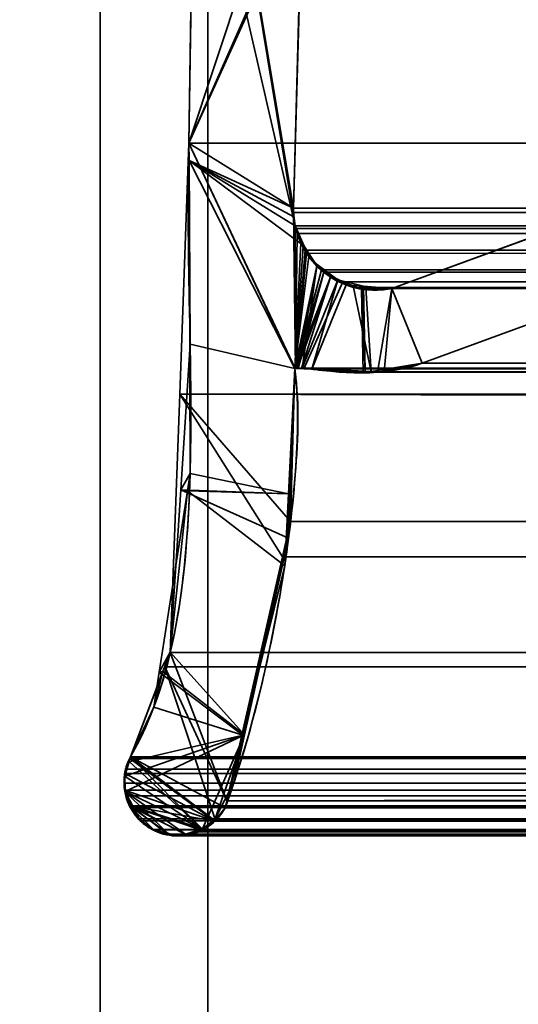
# Model space of a CAD drawing. Header units: millimetres. Extents: x -603 to 3703, y -121 to 193.
# Tile 771 of 1056: x 2486.25 to 2490.89, y -5.36 to 3.79. Entities that reach past the tile are written whole.
import ezdxf

# ---------------------------------------------------------------- set-up
doc = ezdxf.new("R2010")
doc.units = ezdxf.units.MM
doc.layers.add('151', color=7, linetype='Continuous', true_color=0xffffff)

# ---------------------------------------------------------------- blocks, each defined once
blk = doc.blocks.new('UG_SURFACE_125')
at = {"layer": '151', "color": 252, "linetype": 'Continuous', "lineweight": 35}
for points in [[(2503, 4.0145, -7.75), (2487.9999, 4.0145, -7.75), (2487.9999, -24.9528, -7.75), (3512.0001, -24.9528, -7.75)], [(2487.9999, -24.9528, -8.75), (2487.9999, 4.0145, -8.75), (2503, 4.0145, -8.75)], [(2503, 4.0145, -8.75), (3497, 4.0145, -8.75), (2487.9999, -24.9528, -8.75)], [(3497, 4.0145, -8.75), (3512.0001, 4.0145, -8.75), (3512.0001, -24.9528, -8.75), (2487.9999, -24.9528, -8.75)], [(2487.9999, -24.9528, -7.75), (2487.9999, 4.0145, -7.75), (2487.9999, 4.0145, -8.75), (2487.9999, -24.9528, -8.75)]]:
    blk.add_3dface(points, dxfattribs=at)
blk = doc.blocks.new('UG_SURFACE_127')
at = {"layer": '151', "color": 7, "linetype": 'Continuous', "lineweight": 35}
for points in [[(2488.8117, 1.8784, 2020.4382), (2487.9112, 7.3541, 2021.3387), (2487.8678, 6.0177, 2021.3821), (2487.8716, 5.9608, 2021.3785)], [(2487.9112, 7.3541, 2021.3387), (2488.7989, 1.9593, 2020.4511), (2488.795, 2.0412, 2020.4549)], [(2487.9112, 7.3541, 2021.3387), (2488.8117, 1.8784, 2020.4382), (2488.7989, 1.9593, 2020.4511)], [(2488.795, 2.0412, 2020.4549), (2488.8775, 4.9715, 2020.3724), (2487.9112, 7.3541, 2021.3387)], [(2487.8249, 2.6459, -8.75), (2489.0733, 6.4097, -8.75), (2488.9109, 5.1239, -8.75), (2488.903, 5.0887, -8.75)], [(2489.0733, 6.4097, -8.75), (2487.8249, 2.6459, -8.75), (2487.8716, 5.9608, -8.75)], [(2487.8249, 2.6459, 2021.425), (2487.8716, 5.9608, 2021.3785), (2487.8716, 5.9608, -8.75), (2487.8249, 2.6459, -8.75)], [(2487.8716, 5.9608, 2021.3785), (2487.8249, 2.6459, 2021.425), (2487.8259, 2.4847, 2021.4241), (2488.8117, 1.8784, 2020.4382)], [(2488.903, 5.0887, -8.75), (2488.8775, 4.9715, -8.75), (2487.8249, 2.6459, -8.75)], [(2488.8775, 4.9715, -8.75), (2488.795, 2.0412, -8.75), (2487.8256, 2.4846, -8.75), (2487.8249, 2.6459, -8.75)], [(2488.795, 2.0412, -8.75), (2488.8775, 4.9715, -8.75), (2488.8775, 4.9715, 2020.3724), (2488.795, 2.0412, 2020.4549)], [(2487.8249, 2.6459, -8.75), (2487.8256, 2.4846, -8.75), (2487.8259, 2.4847, 2021.4241)], [(2487.8259, 2.4847, 2021.4241), (2487.8249, 2.6459, 2021.425), (2487.8249, 2.6459, -8.75)], [(2487.8356, 0.7759, 2021.4143), (2487.8259, 2.4847, 2021.4241), (2487.8256, 2.4846, -8.75)], [(2487.8356, 0.7759, 2021.4143), (2487.8256, 2.4846, -8.75), (2487.8352, -0.4257, -8.75)], [(2487.8256, 2.4846, -8.75), (2488.8117, 1.8784, -8.75), (2488.8961, 1.6882, -8.75)], [(2487.8256, 2.4846, -8.75), (2488.795, 2.0412, -8.75), (2488.7989, 1.9593, -8.75)], [(2488.7989, 1.9593, -8.75), (2488.8117, 1.8784, -8.75), (2487.8256, 2.4846, -8.75)], [(2488.8961, 1.6882, -8.75), (2488.9388, 1.592, -8.75), (2488.8074, 0.5499, -8.75), (2487.8256, 2.4846, -8.75)], [(2487.8352, -0.4257, -8.75), (2487.8256, 2.4846, -8.75), (2488.8074, 0.5499, -8.75), (2488.7483, -0.6131, -8.75)], [(2487.8259, 2.4847, 2021.4241), (2488.8074, 0.5499, 2020.4425), (2488.8644, 1.7194, 2020.3857), (2488.8117, 1.8784, 2020.4382)], [(2488.8074, 0.5499, 2020.4425), (2487.8259, 2.4847, 2021.4241), (2487.8356, 0.7759, 2021.4143)], [(2488.7989, 1.9593, -8.75), (2488.795, 2.0412, -8.75), (2488.795, 2.0412, 2020.4549), (2488.7989, 1.9593, 2020.4511)], [(2488.7989, 1.9593, 2020.4511), (2488.8117, 1.8784, 2020.4382), (2488.8117, 1.8784, -8.75), (2488.7989, 1.9593, -8.75)], [(2489.7101, 1.295, -8.75), (2491.6265, 1.997, -8.75), (2491.4486, 1.1329, -8.75), (2489.9917, 0.5991, -8.75)], [(2489.9917, 0.5991, 2019.2585), (2491.4486, 1.1329, 2017.8015), (2491.6265, 1.997, 2017.6234), (2489.7101, 1.295, 2019.5398)], [(2491.6265, 1.997, -8.75), (2489.7101, 1.295, -8.75), (2489.7101, 1.295, 2019.5398), (2491.6265, 1.997, 2017.6234)], [(2488.8117, 1.8784, -8.75), (2488.8644, 1.7194, 2020.3857), (2488.8864, 1.6875, 2020.3636)], [(2488.8117, 1.8784, -8.75), (2488.8117, 1.8784, 2020.4382), (2488.8644, 1.7194, 2020.3857)], [(2488.8864, 1.6875, 2020.3636), (2488.8961, 1.6882, -8.75), (2488.8117, 1.8784, -8.75)], [(2488.8864, 1.6875, 2020.3636), (2488.8644, 1.7194, 2020.3857), (2488.8074, 0.5499, 2020.4425)], [(2488.8074, 0.5499, 2020.4425), (2489.0144, 1.5029, 2020.2355), (2489.0091, 1.5104, 2020.2408), (2488.8864, 1.6875, 2020.3636)], [(2488.8961, 1.6882, -8.75), (2488.8864, 1.6875, 2020.3636), (2489.0091, 1.5104, 2020.2408)], [(2489.0091, 1.5104, 2020.2408), (2488.9388, 1.592, -8.75), (2488.8961, 1.6882, -8.75)], [(2488.8074, 0.5499, -8.75), (2488.9388, 1.592, -8.75), (2489.0165, 1.518, -8.75)], [(2489.0091, 1.5104, 2020.2408), (2489.0165, 1.518, -8.75), (2488.9388, 1.592, -8.75)], [(2489.0165, 1.518, -8.75), (2489.14, 1.4006, -8.75), (2488.8074, 0.5499, -8.75)], [(2489.0144, 1.5029, 2020.2355), (2488.8074, 0.5499, 2020.4425), (2488.8163, 0.553, 2020.4339)], [(2488.8163, 0.553, 2020.4339), (2488.8194, 0.5541, 2020.4308), (2489.0144, 1.5029, 2020.2355)], [(2489.0144, 1.5029, 2020.2355), (2488.8194, 0.5541, 2020.4308), (2488.8337, 0.5532, 2020.4163)], [(2488.8337, 0.5532, 2020.4163), (2488.8778, 0.5502, 2020.3722), (2489.0144, 1.5029, 2020.2355)], [(2489.2094, 1.3763, 2020.0408), (2489.0144, 1.5029, 2020.2355), (2488.8778, 0.5502, 2020.3722), (2488.9681, 0.5441, 2020.2818)], [(2489.0165, 1.518, -8.75), (2489.0091, 1.5104, 2020.2408), (2489.0144, 1.5029, 2020.2355)], [(2489.0165, 1.518, -8.75), (2489.0144, 1.5029, 2020.2355), (2489.2094, 1.3763, 2020.0408)], [(2489.2094, 1.3763, 2020.0408), (2489.14, 1.4006, -8.75), (2489.0165, 1.518, -8.75)], [(2488.8155, 0.5533, -8.75), (2488.8074, 0.5499, -8.75), (2489.14, 1.4006, -8.75)], [(2488.8339, 0.5537, -8.75), (2488.816, 0.5534, -8.75), (2488.8155, 0.5533, -8.75), (2489.14, 1.4006, -8.75)], [(2489.14, 1.4006, -8.75), (2488.8701, 0.5545, -8.75), (2488.8339, 0.5537, -8.75)], [(2488.878, 0.5539, -8.75), (2488.8701, 0.5545, -8.75), (2489.14, 1.4006, -8.75), (2489.2092, 1.3738, -8.75)], [(2489.2092, 1.3738, -8.75), (2489.4288, 1.2884, -8.75), (2489.4435, 0.5105, -8.75), (2488.878, 0.5539, -8.75)], [(2488.9681, 0.5441, 2020.2818), (2489.2848, 1.3273, 2019.9654), (2489.2094, 1.3763, 2020.0408)], [(2489.2094, 1.3763, 2020.0408), (2489.2092, 1.3738, -8.75), (2489.14, 1.4006, -8.75)], [(2489.2092, 1.3738, -8.75), (2489.2094, 1.3763, 2020.0408), (2489.2848, 1.3273, 2019.9654)], [(2489.2092, 1.3738, -8.75), (2489.2848, 1.3273, 2019.9654), (2489.4459, 1.3151, 2019.8042)], [(2489.4459, 1.3151, 2019.8042), (2489.4288, 1.2884, -8.75), (2489.2092, 1.3738, -8.75)], [(2489.4459, 1.3151, 2019.8042), (2489.2848, 1.3273, 2019.9654), (2488.9681, 0.5441, 2020.2818), (2489.4619, 0.5275, 2019.788)], [(2489.4459, 1.3151, 2019.8042), (2489.4447, 1.2888, -8.75), (2489.4288, 1.2884, -8.75)], [(2489.4612, 0.5134, -8.75), (2489.4288, 1.2884, -8.75), (2489.4447, 1.2888, -8.75)], [(2489.4612, 0.5134, -8.75), (2489.4435, 0.5105, -8.75), (2489.4288, 1.2884, -8.75)], [(2489.4447, 1.2888, -8.75), (2489.4459, 1.3151, 2019.8042), (2489.7101, 1.295, 2019.5398)], [(2489.4447, 1.2888, -8.75), (2489.7101, 1.295, -8.75), (2489.9917, 0.5991, -8.75), (2489.4612, 0.5134, -8.75)], [(2489.7101, 1.295, 2019.5398), (2489.7101, 1.295, -8.75), (2489.4447, 1.2888, -8.75)], [(2489.4619, 0.5275, 2019.788), (2489.6383, 0.5215, 2019.6116), (2489.7101, 1.295, 2019.5398), (2489.4459, 1.3151, 2019.8042)], [(2489.7101, 1.295, 2019.5398), (2489.6383, 0.5215, 2019.6116), (2489.9917, 0.5991, 2019.2585)], [(2491.4486, 1.1329, 2017.8015), (2489.9917, 0.5991, 2019.2585), (2489.9917, 0.5991, -8.75), (2491.4486, 1.1329, -8.75)], [(2487.8352, -0.4257, -8.75), (2487.7486, -0.5778, 2021.5013), (2487.8356, 0.7759, 2021.4143)], [(2488.7655, -0.6133, 2020.4844), (2488.8074, 0.5499, 2020.4425), (2487.8356, 0.7759, 2021.4143), (2487.7486, -0.5778, 2021.5013)], [(2488.7483, -0.6131, -8.75), (2488.8074, 0.5499, -8.75), (2488.8074, 0.5499, 2020.4425)], [(2488.8074, 0.5499, 2020.4425), (2488.7655, -0.6133, 2020.4844), (2488.7483, -0.6131, -8.75)], [(2488.8074, 0.5499, -8.75), (2488.8155, 0.5533, -8.75), (2488.8163, 0.553, 2020.4339)], [(2488.8163, 0.553, 2020.4339), (2488.8074, 0.5499, 2020.4425), (2488.8074, 0.5499, -8.75)], [(2488.8155, 0.5533, -8.75), (2488.816, 0.5534, -8.75), (2488.8163, 0.553, 2020.4339)], [(2488.8337, 0.5532, 2020.4163), (2488.8194, 0.5541, 2020.4308), (2488.816, 0.5534, -8.75)], [(2488.8194, 0.5541, 2020.4308), (2488.8163, 0.553, 2020.4339), (2488.816, 0.5534, -8.75)], [(2488.816, 0.5534, -8.75), (2488.8339, 0.5537, -8.75), (2488.8337, 0.5532, 2020.4163)], [(2488.8778, 0.5502, 2020.3722), (2488.8337, 0.5532, 2020.4163), (2488.8339, 0.5537, -8.75)], [(2488.8339, 0.5537, -8.75), (2488.8701, 0.5545, -8.75), (2488.8778, 0.5502, 2020.3722)], [(2488.8701, 0.5545, -8.75), (2488.878, 0.5539, -8.75), (2488.8778, 0.5502, 2020.3722)], [(2488.9681, 0.5441, 2020.2818), (2488.8778, 0.5502, 2020.3722), (2488.878, 0.5539, -8.75)], [(2488.878, 0.5539, -8.75), (2489.4435, 0.5105, -8.75), (2489.4619, 0.5275, 2019.788)], [(2489.4619, 0.5275, 2019.788), (2488.9681, 0.5441, 2020.2818), (2488.878, 0.5539, -8.75)], [(2489.4612, 0.5134, -8.75), (2489.9917, 0.5991, -8.75), (2489.9917, 0.5991, 2019.2585)], [(2489.9917, 0.5991, 2019.2585), (2489.6383, 0.5215, 2019.6116), (2489.4612, 0.5134, -8.75)], [(2489.4435, 0.5105, -8.75), (2489.4612, 0.5134, -8.75), (2489.4619, 0.5275, 2019.788)], [(2489.6383, 0.5215, 2019.6116), (2489.4619, 0.5275, 2019.788), (2489.4612, 0.5134, -8.75)], [(2487.8352, -0.4257, -8.75), (2487.8104, -0.5852, -8.75), (2487.7486, -0.5778, 2021.5013)], [(2487.8104, -0.5852, -8.75), (2487.8352, -0.4257, -8.75), (2488.7483, -0.6131, -8.75)], [(2487.6516, -2.085, 2021.5983), (2487.8104, -0.5852, -8.75), (2487.5486, -2.2703, -8.75)], [(2488.7142, -1.283, -8.75), (2488.3268, -2.8554, -8.75), (2487.5486, -2.2703, -8.75), (2487.8104, -0.5852, -8.75)], [(2487.6516, -2.085, 2021.5983), (2487.7486, -0.5778, 2021.5013), (2487.8104, -0.5852, -8.75)], [(2487.7486, -0.5778, 2021.5013), (2487.6516, -2.085, 2021.5983), (2488.3423, -2.8528, 2020.9076), (2488.7507, -1.0249, 2020.4992)], [(2488.7507, -1.0249, 2020.4992), (2488.7655, -0.6133, 2020.4844), (2487.7486, -0.5778, 2021.5013)], [(2487.8104, -0.5852, -8.75), (2488.7483, -0.6131, -8.75), (2488.7142, -1.283, -8.75)], [(2488.7142, -1.283, -8.75), (2488.7483, -0.6131, -8.75), (2488.7655, -0.6133, 2020.4844)], [(2488.7655, -0.6133, 2020.4844), (2488.7507, -1.0249, 2020.4992), (2488.7142, -1.283, -8.75)], [(2488.7507, -1.0249, 2020.4992), (2488.3268, -2.8554, -8.75), (2488.7142, -1.283, -8.75)], [(2488.7507, -1.0249, 2020.4992), (2488.3423, -2.8528, 2020.9076), (2488.3268, -2.8554, -8.75)], [(2487.5486, -2.2703, -8.75), (2487.5832, -2.2645, 2021.6668), (2487.6516, -2.085, 2021.5983)], [(2488.3423, -2.8528, 2020.9076), (2487.6516, -2.085, 2021.5983), (2487.5832, -2.2645, 2021.6668)], [(2488.3423, -2.8528, 2020.9076), (2487.5832, -2.2645, 2021.6668), (2487.2818, -3.0566, 2021.9684), (2487.2649, -3.1036, 2021.9851)], [(2487.2818, -3.0566, -8.75), (2487.2818, -3.0566, 2021.9684), (2487.5832, -2.2645, 2021.6668)], [(2487.5832, -2.2645, 2021.6668), (2487.4976, -2.5976, -8.75), (2487.2818, -3.0566, -8.75)], [(2487.5832, -2.2645, 2021.6668), (2487.5486, -2.2703, -8.75), (2487.4976, -2.5976, -8.75)], [(2488.3268, -2.8554, -8.75), (2487.4976, -2.5976, -8.75), (2487.5486, -2.2703, -8.75)], [(2487.2818, -3.0566, -8.75), (2487.4976, -2.5976, -8.75), (2488.3268, -2.8554, -8.75), (2488.1601, -3.5319, -8.75)], [(2487.2284, -3.2381, 2022.0215), (2487.2239, -3.3434, 2022.0263), (2487.2329, -3.379, 2022.0172), (2488.3423, -2.8528, 2020.9076)], [(2488.3423, -2.8528, 2020.9076), (2487.2649, -3.1036, 2021.9851), (2487.2301, -3.2006, 2022.0199), (2487.2284, -3.2381, 2022.0215)], [(2488.3423, -2.8528, 2020.9076), (2487.2329, -3.379, 2022.0172), (2487.7918, -3.7758, 2021.4581), (2487.9508, -3.7285, 2021.2994)], [(2488.3423, -2.8528, 2020.9076), (2487.9508, -3.7285, 2021.2994), (2487.9847, -3.7184, 2021.2653), (2488.0652, -3.642, 2021.1847)], [(2488.245, -3.2885, 2021.0049), (2488.3423, -2.8528, 2020.9076), (2488.0652, -3.642, 2021.1847)], [(2488.1601, -3.5319, -8.75), (2488.3268, -2.8554, -8.75), (2488.3423, -2.8528, 2020.9076)], [(2488.3423, -2.8528, 2020.9076), (2488.245, -3.2885, 2021.0049), (2488.1601, -3.5319, -8.75)], [(2487.2649, -3.1036, 2021.9851), (2487.268, -3.1027, -8.75), (2487.2274, -3.2386, -8.75)], [(2487.2274, -3.2386, -8.75), (2487.268, -3.1027, -8.75), (2487.947, -3.7278, -8.75)], [(2487.2274, -3.2386, -8.75), (2487.2301, -3.2006, 2022.0199), (2487.2649, -3.1036, 2021.9851)], [(2487.268, -3.1027, -8.75), (2487.2649, -3.1036, 2021.9851), (2487.2818, -3.0566, 2021.9684)], [(2487.2818, -3.0566, 2021.9684), (2487.2818, -3.0566, -8.75), (2487.268, -3.1027, -8.75)], [(2487.268, -3.1027, -8.75), (2487.2818, -3.0566, -8.75), (2487.947, -3.7278, -8.75)], [(2487.2818, -3.0566, -8.75), (2488.0657, -3.6483, -8.75), (2488.0431, -3.676, -8.75), (2487.947, -3.7278, -8.75)], [(2488.1601, -3.5319, -8.75), (2488.0657, -3.6483, -8.75), (2487.2818, -3.0566, -8.75)], [(2487.2274, -3.2386, -8.75), (2487.2284, -3.2381, 2022.0215), (2487.2301, -3.2006, 2022.0199)], [(2487.2274, -3.2386, -8.75), (2487.2229, -3.2537, -8.75), (2487.2329, -3.379, 2022.0172)], [(2487.2363, -3.3802, -8.75), (2487.2229, -3.2537, -8.75), (2487.2274, -3.2386, -8.75), (2487.947, -3.7278, -8.75)], [(2487.2229, -3.2537, -8.75), (2487.2363, -3.3802, -8.75), (2487.2329, -3.379, 2022.0172)], [(2487.2239, -3.3434, 2022.0263), (2487.2284, -3.2381, 2022.0215), (2487.2274, -3.2386, -8.75)], [(2487.2329, -3.379, 2022.0172), (2487.2239, -3.3434, 2022.0263), (2487.2274, -3.2386, -8.75)], [(2488.0652, -3.642, 2021.1847), (2488.1303, -3.5803, 2021.1196), (2488.1601, -3.5319, 2021.0898), (2488.245, -3.2885, 2021.0049)], [(2488.245, -3.2885, 2021.0049), (2488.1601, -3.5319, 2021.0898), (2488.1601, -3.5319, -8.75)], [(2487.2606, -3.4879, 2021.9893), (2487.2329, -3.379, 2022.0172), (2487.2363, -3.3802, -8.75)], [(2487.2329, -3.379, 2022.0172), (2487.3638, -3.6376, 2021.8861), (2487.483, -3.7332, 2021.7669), (2487.6242, -3.7674, 2021.6258)], [(2487.2329, -3.379, 2022.0172), (2487.2606, -3.4879, 2021.9893), (2487.2758, -3.5127, 2021.9741)], [(2487.2758, -3.5127, 2021.9741), (2487.3428, -3.6207, 2021.9071), (2487.3638, -3.6376, 2021.8861), (2487.2329, -3.379, 2022.0172)], [(2487.6242, -3.7674, 2021.6258), (2487.7322, -3.7935, 2021.5178), (2487.7918, -3.7758, 2021.4581), (2487.2329, -3.379, 2022.0172)], [(2487.2363, -3.3802, -8.75), (2487.2422, -3.4365, -8.75), (2487.2606, -3.4879, 2021.9893)], [(2487.947, -3.7278, -8.75), (2487.2823, -3.511, -8.75), (2487.2422, -3.4365, -8.75), (2487.2363, -3.3802, -8.75)], [(2487.2422, -3.4365, -8.75), (2487.2823, -3.511, -8.75), (2487.2758, -3.5127, 2021.9741)], [(2487.2758, -3.5127, 2021.9741), (2487.2606, -3.4879, 2021.9893), (2487.2422, -3.4365, -8.75)], [(2487.3428, -3.6207, 2021.9071), (2487.2758, -3.5127, 2021.9741), (2487.2823, -3.511, -8.75)], [(2487.2823, -3.511, -8.75), (2487.339, -3.6162, -8.75), (2487.3428, -3.6207, 2021.9071)], [(2487.2823, -3.511, -8.75), (2487.6249, -3.7754, -8.75), (2487.483, -3.7332, -8.75), (2487.3655, -3.6377, -8.75)], [(2487.2823, -3.511, -8.75), (2487.7927, -3.7803, -8.75), (2487.6809, -3.7921, -8.75), (2487.6249, -3.7754, -8.75)], [(2487.2823, -3.511, -8.75), (2487.947, -3.7278, -8.75), (2487.8635, -3.7728, -8.75), (2487.7927, -3.7803, -8.75)], [(2487.3655, -3.6377, -8.75), (2487.339, -3.6162, -8.75), (2487.2823, -3.511, -8.75)], [(2488.0657, -3.6483, -8.75), (2488.1601, -3.5319, -8.75), (2488.1601, -3.5319, 2021.0898)], [(2488.1601, -3.5319, 2021.0898), (2488.1303, -3.5803, 2021.1196), (2488.0657, -3.6483, -8.75)], [(2487.339, -3.6162, -8.75), (2487.3655, -3.6377, -8.75), (2487.3638, -3.6376, 2021.8861)], [(2487.3638, -3.6376, 2021.8861), (2487.3428, -3.6207, 2021.9071), (2487.339, -3.6162, -8.75)], [(2487.483, -3.7332, 2021.7669), (2487.3638, -3.6376, 2021.8861), (2487.3655, -3.6377, -8.75)], [(2487.3655, -3.6377, -8.75), (2487.483, -3.7332, -8.75), (2487.483, -3.7332, 2021.7669)], [(2487.947, -3.7278, -8.75), (2488.0431, -3.676, -8.75), (2488.0652, -3.642, 2021.1847)], [(2488.0652, -3.642, 2021.1847), (2487.9847, -3.7184, 2021.2653), (2487.947, -3.7278, -8.75)], [(2488.0431, -3.676, -8.75), (2488.0657, -3.6483, -8.75), (2488.0652, -3.642, 2021.1847)], [(2488.1303, -3.5803, 2021.1196), (2488.0652, -3.642, 2021.1847), (2488.0657, -3.6483, -8.75)], [(2487.483, -3.7332, -8.75), (2487.6249, -3.7754, -8.75), (2487.6242, -3.7674, 2021.6258)], [(2487.6242, -3.7674, 2021.6258), (2487.483, -3.7332, 2021.7669), (2487.483, -3.7332, -8.75)], [(2487.9508, -3.7285, 2021.2994), (2487.7918, -3.7758, 2021.4581), (2487.8635, -3.7728, -8.75)], [(2487.8635, -3.7728, -8.75), (2487.947, -3.7278, -8.75), (2487.9508, -3.7285, 2021.2994)], [(2487.9847, -3.7184, 2021.2653), (2487.9508, -3.7285, 2021.2994), (2487.947, -3.7278, -8.75)], [(2487.7322, -3.7935, 2021.5178), (2487.6242, -3.7674, 2021.6258), (2487.6249, -3.7754, -8.75)], [(2487.6249, -3.7754, -8.75), (2487.6809, -3.7921, -8.75), (2487.7322, -3.7935, 2021.5178)], [(2487.6809, -3.7921, -8.75), (2487.7927, -3.7803, -8.75), (2487.7918, -3.7758, 2021.4581)], [(2487.7918, -3.7758, 2021.4581), (2487.7322, -3.7935, 2021.5178), (2487.6809, -3.7921, -8.75)], [(2487.7918, -3.7758, 2021.4581), (2487.7927, -3.7803, -8.75), (2487.8635, -3.7728, -8.75)]]:
    blk.add_3dface(points, dxfattribs=at)
blk = doc.blocks.new('UG_SURFACE_128')
at = {"layer": '151', "color": 7, "linetype": 'Continuous', "lineweight": 35}
for points in [[(2488.8775, 4.9715, 2020.3724), (2488.795, 2.0412, 2020.4549), (2487.8249, 2.6459, 2021.425), (2487.8716, 5.9608, 2021.3785)], [(3512.1751, 2.6459, 2021.425), (3512.1284, 5.9608, 2021.3785), (2487.8716, 5.9608, 2021.3785), (2487.8249, 2.6459, 2021.425)], [(2488.795, 2.0412, 2020.4549), (2488.8775, 4.9715, 2020.3724), (3511.1225, 4.9715, 2020.3724), (3511.205, 2.0412, 2020.4549)], [(2487.7391, 0.3112, 2021.5108), (2487.8249, 2.6459, 2021.425), (2488.8074, 0.5499, 2020.4425), (2488.7698, -0.872, 2020.4804)], [(3512.1696, 1.0733, 2021.4195), (2487.8249, 2.6459, 2021.425), (2487.7391, 0.3112, 2021.5108)], [(2487.8249, 2.6459, 2021.425), (2488.795, 2.0412, 2020.4549), (2488.8146, 0.5531, 2020.4353), (2488.8124, 0.5521, 2020.4375)], [(2488.8124, 0.5521, 2020.4375), (2488.8074, 0.5499, 2020.4425), (2487.8249, 2.6459, 2021.425)], [(3512.1696, 1.0733, 2021.4195), (3512.1751, 2.6459, 2021.425), (2487.8249, 2.6459, 2021.425)], [(2488.8146, 0.5531, 2020.4353), (2488.795, 2.0412, 2020.4549), (2488.7958, 2.002, 2020.4542)], [(2488.7958, 2.002, 2020.4542), (2488.795, 2.0412, 2020.4549), (3511.205, 2.0412, 2020.4549)], [(2488.8117, 1.8784, 2020.4382), (2488.7958, 2.002, 2020.4542), (3511.205, 2.0412, 2020.4549)], [(3511.205, 2.0412, 2020.4549), (3511.1883, 1.8784, 2020.4382), (2488.8117, 1.8784, 2020.4382)], [(2488.7958, 2.002, 2020.4542), (2488.8117, 1.8784, 2020.4382), (2488.8146, 0.5531, 2020.4353)], [(2489.7101, 1.295, 2019.5398), (2491.6265, 1.997, 2017.6234), (2491.4486, 1.1329, 2017.8015), (2489.9917, 0.5991, 2019.2585)], [(2491.6265, 1.997, 2017.6234), (2489.7101, 1.295, 2019.5398), (3510.2899, 1.295, 2019.5398), (3508.3735, 1.997, 2017.6234)], [(2488.8117, 1.8784, 2020.4382), (2488.8186, 1.8526, 2020.4315), (2488.8308, 1.8061, 2020.4191), (2488.8146, 0.5531, 2020.4353)], [(2488.8117, 1.8784, 2020.4382), (3511.1883, 1.8784, 2020.4382), (3511.1794, 1.8545, 2020.4294)], [(3511.1794, 1.8545, 2020.4294), (2488.8186, 1.8526, 2020.4315), (2488.8117, 1.8784, 2020.4382)], [(2488.8308, 1.8061, 2020.4191), (2488.8186, 1.8526, 2020.4315), (3511.1794, 1.8545, 2020.4294)], [(2488.8308, 1.8061, 2020.4191), (3511.1794, 1.8545, 2020.4294), (3511.1115, 1.6712, 2020.3614)], [(2488.8146, 0.5531, 2020.4353), (2488.8308, 1.8061, 2020.4191), (2488.905, 1.6499, 2020.345)], [(2488.8308, 1.8061, 2020.4191), (3511.1115, 1.6712, 2020.3614), (3511.0958, 1.6501, 2020.3459)], [(3511.0958, 1.6501, 2020.3459), (2488.905, 1.6499, 2020.345), (2488.8308, 1.8061, 2020.4191)], [(2488.905, 1.6499, 2020.345), (2488.9185, 1.6214, 2020.3316), (2488.8146, 0.5531, 2020.4353)], [(2488.905, 1.6499, 2020.345), (3511.0958, 1.6501, 2020.3459), (3510.993, 1.5104, 2020.2429)], [(2488.9185, 1.6214, 2020.3316), (2488.905, 1.6499, 2020.345), (3510.993, 1.5104, 2020.2429)], [(2488.8146, 0.5531, 2020.4353), (2488.9185, 1.6214, 2020.3316), (2489.0566, 1.4693, 2020.1933)], [(2488.9185, 1.6214, 2020.3316), (3510.993, 1.5104, 2020.2429), (3510.9425, 1.4749, 2020.1926)], [(3510.9425, 1.4749, 2020.1926), (2489.0566, 1.4693, 2020.1933), (2488.9185, 1.6214, 2020.3316)], [(2489.0566, 1.4693, 2020.1933), (2489.079, 1.4448, 2020.1712), (2488.8146, 0.5531, 2020.4353)], [(2489.079, 1.4448, 2020.1712), (2489.0566, 1.4693, 2020.1933), (3510.9425, 1.4749, 2020.1926)], [(2489.079, 1.4448, 2020.1712), (3510.9425, 1.4749, 2020.1926), (3510.7572, 1.3446, 2020.0071)], [(2488.8408, 0.5518, 2020.4093), (2488.8208, 0.5528, 2020.4294), (2488.8146, 0.5531, 2020.4353), (2489.079, 1.4448, 2020.1712)], [(2489.079, 1.4448, 2020.1712), (2489.2542, 1.3555, 2019.9957), (2488.8933, 0.5493, 2020.3569), (2488.8408, 0.5518, 2020.4093)], [(2489.079, 1.4448, 2020.1712), (3510.7572, 1.3446, 2020.0071), (3510.7486, 1.3429, 2019.9986)], [(3510.7486, 1.3429, 2019.9986), (2489.2542, 1.3555, 2019.9957), (2489.079, 1.4448, 2020.1712)], [(2489.2542, 1.3555, 2019.9957), (2489.3539, 1.3048, 2019.8963), (2489.5184, 0.5189, 2019.7315), (2488.8933, 0.5493, 2020.3569)], [(2489.3539, 1.3048, 2019.8963), (2489.2542, 1.3555, 2019.9957), (3510.7486, 1.3429, 2019.9986)], [(2489.4698, 1.3016, 2019.7802), (2489.3539, 1.3048, 2019.8963), (3510.7486, 1.3429, 2019.9986)], [(2489.5184, 0.5189, 2019.7315), (2489.3539, 1.3048, 2019.8963), (2489.4698, 1.3016, 2019.7802)], [(3510.7486, 1.3429, 2019.9986), (3510.5288, 1.3001, 2019.7787), (2489.4698, 1.3016, 2019.7802)], [(2489.4698, 1.3016, 2019.7802), (2489.7101, 1.295, 2019.5398), (2489.5771, 0.516, 2019.6729), (2489.5184, 0.5189, 2019.7315)], [(2489.4698, 1.3016, 2019.7802), (3510.5288, 1.3001, 2019.7787), (3510.4198, 1.2788, 2019.67)], [(2489.7101, 1.295, 2019.5398), (2489.4698, 1.3016, 2019.7802), (3510.4198, 1.2788, 2019.67)], [(2489.9917, 0.5991, 2019.2585), (2489.5771, 0.516, 2019.6729), (2489.7101, 1.295, 2019.5398)], [(3510.4198, 1.2788, 2019.67), (3510.2899, 1.295, 2019.5398), (2489.7101, 1.295, 2019.5398)], [(3508.5514, 1.1329, 2017.8015), (3510.0083, 0.5991, 2019.2585), (2489.9917, 0.5991, 2019.2585), (2491.4486, 1.1329, 2017.8015)], [(2487.7391, 0.3112, 2021.5108), (3512.2144, 0.3101, 2021.4643), (3512.1696, 1.0733, 2021.4195)], [(2488.7698, -0.872, 2020.4804), (3511.1926, 0.5499, 2020.4425), (3511.1868, -0.4242, 2020.437)], [(2488.7698, -0.872, 2020.4804), (2488.8074, 0.5499, 2020.4425), (3511.1926, 0.5499, 2020.4425)], [(2488.8124, 0.5521, 2020.4375), (3511.1876, 0.5521, 2020.4375), (3511.1926, 0.5499, 2020.4425), (2488.8074, 0.5499, 2020.4425)], [(3511.1854, 0.5531, 2020.4353), (2488.8124, 0.5521, 2020.4375), (2488.8146, 0.5531, 2020.4353)], [(3511.1854, 0.5531, 2020.4353), (3511.1876, 0.5521, 2020.4375), (2488.8124, 0.5521, 2020.4375)], [(2488.8146, 0.5531, 2020.4353), (2488.8208, 0.5528, 2020.4294), (3511.1794, 0.5528, 2020.4294)], [(3511.1794, 0.5528, 2020.4294), (3511.1854, 0.5531, 2020.4353), (2488.8146, 0.5531, 2020.4353)], [(2488.8208, 0.5528, 2020.4294), (2488.8408, 0.5518, 2020.4093), (3511.1594, 0.5519, 2020.4093)], [(3511.1594, 0.5519, 2020.4093), (3511.1794, 0.5528, 2020.4294), (2488.8208, 0.5528, 2020.4294)], [(3511.107, 0.5496, 2020.3569), (3511.1594, 0.5519, 2020.4093), (2488.8408, 0.5518, 2020.4093)], [(2488.8408, 0.5518, 2020.4093), (2488.8933, 0.5493, 2020.3569), (3511.107, 0.5496, 2020.3569)], [(3510.4823, 0.5216, 2019.7325), (3511.107, 0.5496, 2020.3569), (2488.8933, 0.5493, 2020.3569)], [(2488.8933, 0.5493, 2020.3569), (2489.5184, 0.5189, 2019.7315), (3510.4823, 0.5216, 2019.7325)], [(2489.5771, 0.516, 2019.6729), (3510.0083, 0.5991, 2019.2585), (3510.3991, 0.5179, 2019.6493)], [(2489.5771, 0.516, 2019.6729), (2489.9917, 0.5991, 2019.2585), (3510.0083, 0.5991, 2019.2585)], [(3510.3991, 0.5179, 2019.6493), (3510.4823, 0.5216, 2019.7325), (2489.5184, 0.5189, 2019.7315)], [(3510.3991, 0.5179, 2019.6493), (2489.5184, 0.5189, 2019.7315), (2489.5771, 0.516, 2019.6729)], [(2488.6947, -1.1994, 2020.5553), (2488.1754, -3.4655, 2021.0745), (2487.6506, -2.0889, 2021.5993), (2487.7391, 0.3112, 2021.5108)], [(3512.3572, -2.122, 2021.6072), (2487.7391, 0.3112, 2021.5108), (2487.6506, -2.0889, 2021.5993)], [(2488.7698, -0.872, 2020.4804), (2488.6947, -1.1994, 2020.5553), (2487.7391, 0.3112, 2021.5108)], [(3512.3572, -2.122, 2021.6072), (3512.2144, 0.3101, 2021.4643), (2487.7391, 0.3112, 2021.5108)], [(3511.1868, -0.4242, 2020.437), (2488.6947, -1.1994, 2020.5553), (2488.7698, -0.872, 2020.4804)], [(3511.1868, -0.4242, 2020.437), (3511.2998, -1.207, 2020.5498), (2488.6947, -1.1994, 2020.5553)], [(3511.4131, -1.9929, 2020.663), (2488.1754, -3.4655, 2021.0745), (2488.6947, -1.1994, 2020.5553)], [(2488.6947, -1.1994, 2020.5553), (3511.2998, -1.207, 2020.5498), (3511.4131, -1.9929, 2020.663)], [(3511.4131, -1.9929, 2020.663), (3511.8217, -3.4665, 2021.0717), (2488.1754, -3.4655, 2021.0745)], [(2487.5996, -2.2228, 2021.6503), (2487.6506, -2.0889, 2021.5993), (2488.1754, -3.4655, 2021.0745)], [(2487.6506, -2.0889, 2021.5993), (2487.5996, -2.2228, 2021.6503), (3512.3973, -2.2253, 2021.6472)], [(2487.6506, -2.0889, 2021.5993), (3512.3973, -2.2253, 2021.6472), (3512.3572, -2.122, 2021.6072)], [(2488.0705, -3.6511, 2021.1794), (2488.0633, -3.6559, 2021.1866), (2487.2818, -3.0566, 2021.9684), (2487.5996, -2.2228, 2021.6503)], [(3512.3973, -2.2253, 2021.6472), (2487.5996, -2.2228, 2021.6503), (2487.2818, -3.0566, 2021.9684)], [(2487.2818, -3.0566, 2021.9684), (3512.7182, -3.0566, 2021.9684), (3512.3973, -2.2253, 2021.6472)], [(2487.5996, -2.2228, 2021.6503), (2488.1754, -3.4655, 2021.0745), (2488.1601, -3.5319, 2021.0898), (2488.0705, -3.6511, 2021.1794)], [(2487.232, -3.2122, 2022.0182), (2487.2365, -3.1716, 2022.0134), (2487.2749, -3.0741, 2021.9753), (2488.0633, -3.6559, 2021.1866)], [(3512.7635, -3.1716, 2022.0134), (3512.7251, -3.0741, 2021.9753), (2487.2749, -3.0741, 2021.9753), (2487.2365, -3.1716, 2022.0134)], [(2487.2749, -3.0741, 2021.9753), (2487.2818, -3.0566, 2021.9684), (2488.0633, -3.6559, 2021.1866)], [(2487.2749, -3.0741, 2021.9753), (3512.7251, -3.0741, 2021.9753), (3512.7182, -3.0566, 2021.9684), (2487.2818, -3.0566, 2021.9684)], [(2487.232, -3.2122, 2022.0182), (3512.768, -3.2122, 2022.0182), (3512.7635, -3.1716, 2022.0134)], [(2487.2365, -3.1716, 2022.0134), (2487.232, -3.2122, 2022.0182), (3512.7635, -3.1716, 2022.0134)], [(2487.2303, -3.3666, 2022.0196), (2487.2215, -3.3021, 2022.0287), (2487.232, -3.2122, 2022.0182), (2488.0633, -3.6559, 2021.1866)], [(3512.768, -3.2122, 2022.0182), (2487.232, -3.2122, 2022.0182), (2487.2215, -3.3021, 2022.0287)], [(3512.7785, -3.3021, 2022.0287), (3512.768, -3.2122, 2022.0182), (2487.2215, -3.3021, 2022.0287)], [(2487.2215, -3.3021, 2022.0287), (2487.2303, -3.3666, 2022.0196), (3512.7697, -3.3666, 2022.0196), (3512.7785, -3.3021, 2022.0287)], [(2488.0633, -3.6559, 2021.1866), (2487.2737, -3.513, 2021.9762), (2487.2377, -3.4209, 2022.0122), (2487.2303, -3.3666, 2022.0196)], [(3512.7442, -3.4761, 2021.9944), (2487.2303, -3.3666, 2022.0196), (2487.2377, -3.4209, 2022.0122)], [(3512.7442, -3.4761, 2021.9944), (3512.7623, -3.4209, 2022.0122), (2487.2303, -3.3666, 2022.0196)], [(3512.7623, -3.4209, 2022.0122), (3512.7697, -3.3666, 2022.0196), (2487.2303, -3.3666, 2022.0196)], [(2487.2377, -3.4209, 2022.0122), (2487.2737, -3.513, 2021.9762), (3512.7249, -3.5104, 2021.9748)], [(3512.7249, -3.5104, 2021.9748), (3512.7442, -3.4761, 2021.9944), (2487.2377, -3.4209, 2022.0122)], [(2488.1601, -3.5319, 2021.0898), (2488.1754, -3.4655, 2021.0745), (3511.8217, -3.4665, 2021.0717)], [(3511.8217, -3.4665, 2021.0717), (3511.8399, -3.5319, 2021.0898), (2488.1601, -3.5319, 2021.0898)], [(3512.6736, -3.6004, 2021.9238), (3512.7249, -3.5104, 2021.9748), (2487.2737, -3.513, 2021.9762)], [(2487.2737, -3.513, 2021.9762), (2487.7937, -3.7758, 2021.4562), (2487.6974, -3.7931, 2021.5526), (2487.6394, -3.7769, 2021.6107)], [(2487.2737, -3.513, 2021.9762), (2488.0633, -3.6559, 2021.1866), (2487.9398, -3.7382, 2021.3101)], [(2487.9398, -3.7382, 2021.3101), (2487.9165, -3.7538, 2021.3335), (2487.7937, -3.7758, 2021.4562), (2487.2737, -3.513, 2021.9762)], [(2487.6394, -3.7769, 2021.6107), (2487.4995, -3.7378, 2021.7505), (2487.2737, -3.513, 2021.9762)], [(2487.359, -3.634, 2021.8911), (2487.2797, -3.5281, 2021.9703), (2487.2737, -3.513, 2021.9762), (2487.4995, -3.7378, 2021.7505)], [(3512.6736, -3.6004, 2021.9238), (2487.2737, -3.513, 2021.9762), (2487.2797, -3.5281, 2021.9703)], [(2487.2797, -3.5281, 2021.9703), (2487.359, -3.634, 2021.8911), (3512.6421, -3.6358, 2021.8921)], [(3512.6421, -3.6358, 2021.8921), (3512.6736, -3.6004, 2021.9238), (2487.2797, -3.5281, 2021.9703)], [(2488.0705, -3.6511, 2021.1794), (3511.8399, -3.5319, 2021.0898), (3511.9295, -3.6511, 2021.1794)], [(2488.0705, -3.6511, 2021.1794), (2488.1601, -3.5319, 2021.0898), (3511.8399, -3.5319, 2021.0898)], [(2487.4995, -3.7378, 2021.7505), (2487.483, -3.7332, 2021.7669), (2487.3729, -3.6524, 2021.8773), (2487.359, -3.634, 2021.8911)], [(3512.6288, -3.6509, 2021.8787), (2487.359, -3.634, 2021.8911), (2487.3729, -3.6524, 2021.8773)], [(3512.6288, -3.6509, 2021.8787), (3512.6421, -3.6358, 2021.8921), (2487.359, -3.634, 2021.8911)], [(3512.6288, -3.6509, 2021.8787), (2487.3729, -3.6524, 2021.8773), (2487.483, -3.7332, 2021.7669)], [(2487.483, -3.7332, 2021.7669), (3512.517, -3.7332, 2021.7669), (3512.6288, -3.6509, 2021.8787)], [(2488.0633, -3.6559, 2021.1866), (3511.9367, -3.6559, 2021.1866), (3512.0602, -3.7382, 2021.3101), (2487.9398, -3.7382, 2021.3101)], [(3511.9295, -3.6511, 2021.1794), (2488.0633, -3.6559, 2021.1866), (2488.0705, -3.6511, 2021.1794)], [(3511.9295, -3.6511, 2021.1794), (3511.9367, -3.6559, 2021.1866), (2488.0633, -3.6559, 2021.1866)], [(2487.4995, -3.7378, 2021.7505), (3512.5005, -3.7378, 2021.7505), (3512.517, -3.7332, 2021.7669), (2487.483, -3.7332, 2021.7669)], [(2487.6394, -3.7769, 2021.6107), (3512.3606, -3.7769, 2021.6107), (3512.5005, -3.7378, 2021.7505), (2487.4995, -3.7378, 2021.7505)], [(2487.9165, -3.7538, 2021.3335), (3512.0602, -3.7382, 2021.3101), (3512.0835, -3.7538, 2021.3335)], [(2487.9165, -3.7538, 2021.3335), (2487.9398, -3.7382, 2021.3101), (3512.0602, -3.7382, 2021.3101)], [(3512.3026, -3.7931, 2021.5526), (2487.6394, -3.7769, 2021.6107), (2487.6974, -3.7931, 2021.5526)], [(3512.3026, -3.7931, 2021.5526), (3512.3606, -3.7769, 2021.6107), (2487.6394, -3.7769, 2021.6107)], [(2487.6974, -3.7931, 2021.5526), (3512.2063, -3.7758, 2021.4562), (3512.3026, -3.7931, 2021.5526)], [(2487.6974, -3.7931, 2021.5526), (2487.7937, -3.7758, 2021.4562), (3512.2063, -3.7758, 2021.4562)], [(3512.0835, -3.7538, 2021.3335), (2487.7937, -3.7758, 2021.4562), (2487.9165, -3.7538, 2021.3335)], [(3512.0835, -3.7538, 2021.3335), (3512.2063, -3.7758, 2021.4562), (2487.7937, -3.7758, 2021.4562)]]:
    blk.add_3dface(points, dxfattribs=at)
blk = doc.blocks.new('UG_SURFACE_151')
at = {"layer": '151', "color": 252, "linetype": 'Continuous', "lineweight": 35}
for points in [[(2487, -29.92, 2022.2499), (2487, 14.42, 2022.2499), (2485.5001, 14.42, 2023.7501), (2485.5001, -29.92, 2023.7501)], [(2487, 14.42, -8.75), (2487, -29.92, -8.75), (2485.5001, -29.92, -8.75), (2485.5001, 14.42, -8.75)], [(2487, -29.92, 2022.2499), (2487, -29.92, -8.75), (2487, 14.42, -8.75), (2487, 14.42, 2022.2499)]]:
    blk.add_3dface(points, dxfattribs=at)
blk = doc.blocks.new('UG_SURFACE_152')
at = {"layer": '151', "color": 252, "linetype": 'Continuous', "lineweight": 35}
for points in [[(2487, -29.92, 2022.2499), (2487, 14.42, 2022.2499), (2485.5001, 14.42, 2023.7501), (2485.5001, -29.92, 2023.7501)], [(2487, 14.42, -8.75), (2487, -29.92, -8.75), (2485.5001, -29.92, -8.75), (2485.5001, 14.42, -8.75)], [(2487, -29.92, 2022.2499), (2487, -29.92, -8.75), (2487, 14.42, -8.75), (2487, 14.42, 2022.2499)]]:
    blk.add_3dface(points, dxfattribs=at)
blk = doc.blocks.new('UG_SURFACE_153')
at = {"layer": '151', "color": 252, "linetype": 'Continuous', "lineweight": 35}
for points in [[(2485.5001, -29.92, 2023.7501), (3514.4999, -29.92, 2023.7501), (3514.4999, 14.42, 2023.7501), (2485.5001, 14.42, 2023.7501)], [(2485.5001, -29.92, 2023.7501), (2485.5001, 14.42, 2023.7501), (2487, 14.42, 2022.2499), (2487, -29.92, 2022.2499)], [(2487, -29.92, 2022.2499), (2487, 14.42, 2022.2499), (3513, 14.42, 2022.2499), (3513, -29.92, 2022.2499)]]:
    blk.add_3dface(points, dxfattribs=at)
blk = doc.blocks.new('UG_SURFACE_180')
at = {"layer": '151', "color": 252, "linetype": 'Continuous', "lineweight": 35}
for points in [[(3703.0001, -18, 2212.25), (3703.0001, 174.4, 2212.25), (2296.9999, 174.4, 2212.25), (2296.9999, -18, 2212.25)], [(2447, -18, 2062.2499), (2447, 174.4, 2062.2499), (3553, 174.4, 2062.2499), (3553, -18, 2062.2499)]]:
    blk.add_3dface(points, dxfattribs=at)

msp = doc.modelspace()

# ---------------------------------------------------------------- linework, layer by layer
at = {"layer": '151', "color": 252, "linetype": 'Continuous', "lineweight": 35}
for p, q in [((2487, 14.42, -8.75), (2487, -29.92, -8.75)), ((2487, -29.92, 2022.25), (2487, 14.42, 2022.25)), ((2487, -29.92, 2022.25), (2487, 14.42, 2022.25)), ((2487, 14.42, -8.75), (2487, -29.92, -8.75)), ((2487, -29.92, 2022.25), (2487, 14.42, 2022.25)), ((2488, -24.9528, -8.75), (2488, 4.0145, -8.75)), ((2488, -24.9528, -7.75), (2488, 4.0145, -7.75))]:
    msp.add_line(p, q, dxfattribs=at)
at = {"layer": '151', "color": 7, "linetype": 'Continuous', "lineweight": 35}
for p, q in [((2487.825, 2.6459, 2021.425), (2487.8716, 5.9608, 2021.3784)), ((2487.825, 2.6459, -8.75), (2487.8716, 5.9608, -8.75)), ((2487.8716, 5.9608, 2021.3784), (2487.825, 2.6459, 2021.425)), ((2488.8776, 4.9715, 2020.3724), (2488.7951, 2.0412, 2020.4549)), ((2488.7951, 2.0412, -8.75), (2488.8776, 4.9715, -8.75)), ((2488.8776, 4.9715, 2020.3724), (2488.7951, 2.0412, 2020.4549)), ((3512.175, 2.6459, 2021.425), (2487.825, 2.6459, 2021.425)), ((2487.825, 2.6459, 2021.425), (2487.825, 2.6459, -8.75)), ((2488.7951, 2.0412, 2020.4549), (3511.2049, 2.0412, 2020.4549)), ((2488.7951, 2.0412, -8.75), (2488.7951, 2.0412, 2020.4549)), ((2489.7101, 1.295, 2019.5399), (2491.6266, 1.997, 2017.6234)), ((2489.7101, 1.295, 2019.5399), (2491.6266, 1.997, 2017.6234)), ((2489.7101, 1.295, -8.75), (2491.6266, 1.997, -8.75)), ((2488.8117, 1.8784, -8.75), (2488.8117, 1.8784, 2020.4383)), ((2488.8117, 1.8784, 2020.4383), (3511.1883, 1.8784, 2020.4383)), ((2489.7101, 1.295, -8.75), (2489.7101, 1.295, 2019.5399)), ((2489.7101, 1.295, 2019.5399), (3510.2899, 1.295, 2019.5399)), ((2491.4485, 1.1329, -8.75), (2489.9916, 0.5991, -8.75)), ((2489.9916, 0.5991, 2019.2584), (2491.4485, 1.1329, 2017.8015)), ((2491.4485, 1.1329, 2017.8015), (2489.9916, 0.5991, 2019.2584)), ((2488.8074, 0.5499, 2020.4426), (2488.8074, 0.5499, -8.75)), ((3511.1926, 0.5499, 2020.4426), (2488.8074, 0.5499, 2020.4426)), ((2489.9916, 0.5991, 2019.2584), (2489.9916, 0.5991, -8.75)), ((3510.0084, 0.5991, 2019.2584), (2489.9916, 0.5991, 2019.2584)), ((3512.7183, -3.0566, 2021.9683), (2487.2817, -3.0566, 2021.9683)), ((2487.2817, -3.0566, 2021.9683), (2487.2817, -3.0566, -8.75)), ((2488.1602, -3.5319, 2021.0898), (2488.1602, -3.5319, -8.75)), ((3511.8398, -3.5319, 2021.0898), (2488.1602, -3.5319, 2021.0898)), ((3512.5169, -3.7332, 2021.7669), (2487.4831, -3.7332, 2021.7669)), ((2487.4831, -3.7332, 2021.7669), (2487.4831, -3.7332, -8.75))]:
    msp.add_line(p, q, dxfattribs=at)
for points in [[(2487.2817, -3.0566, 2021.9683), (2488.0904, -1.668, 2021.1596), (2487.7678, 0.6697, 2021.4822), (2487.825, 2.6459, 2021.425)], [(2487.825, 2.6459, -8.75), (2487.7678, 0.6697, -8.75), (2488.0904, -1.668, -8.75), (2487.2817, -3.0566, -8.75)], [(2488.8117, 1.8784, 2020.4383), (2488.8001, 1.9319, 2020.4499), (2488.7948, 1.9864, 2020.4552), (2488.7951, 2.0412, 2020.4549)], [(2488.7951, 2.0412, -8.75), (2488.7948, 1.9864, -8.75), (2488.8001, 1.9319, -8.75), (2488.8117, 1.8784, -8.75)], [(2489.7101, 1.295, 2019.5399), (2489.3009, 1.208, 2019.9491), (2488.8988, 1.4692, 2020.3512), (2488.8117, 1.8784, 2020.4383)], [(2488.8117, 1.8784, -8.75), (2488.8988, 1.4692, -8.75), (2489.3009, 1.208, -8.75), (2489.7101, 1.295, -8.75)], [(2488.8074, 0.5499, 2020.4426), (2488.9217, -0.2606, 2020.3283), (2488.6602, -2.1669, 2020.5898), (2488.1602, -3.5319, 2021.0898)], [(2488.1602, -3.5319, -8.75), (2488.6602, -2.1669, -8.75), (2488.9217, -0.2606, -8.75), (2488.8074, 0.5499, -8.75)], [(2488.8074, 0.5499, 2020.4426), (2488.8617, 0.5892, 2020.3883), (2489.4574, 0.4094, 2019.7926), (2489.9916, 0.5991, 2019.2584)], [(2488.8074, 0.5499, -8.75), (2488.8617, 0.5892, -8.75), (2489.4574, 0.4094, -8.75), (2489.9916, 0.5991, -8.75)], [(2487.2817, -3.0566, 2021.9683), (2487.1503, -3.2988, 2022.0997), (2487.2406, -3.602, 2022.0094), (2487.4831, -3.7332, 2021.7669)], [(2487.2817, -3.0566, -8.75), (2487.1503, -3.2988, -8.75), (2487.2406, -3.602, -8.75), (2487.4831, -3.7332, -8.75)], [(2487.4831, -3.7332, -8.75), (2487.7258, -3.8648, -8.75), (2488.029, -3.7744, -8.75), (2488.1602, -3.5319, -8.75)], [(2487.4831, -3.7332, 2021.7669), (2487.7258, -3.8648, 2021.5242), (2488.029, -3.7744, 2021.221), (2488.1602, -3.5319, 2021.0898)]]:
    msp.add_open_spline(points, degree=3, dxfattribs=at)
for points, knots in [([(2487.825, 2.6459, 2021.425), (2487.7967, 1.6675, 2021.4533), (2487.857, 0.6872, 2021.393), (2487.829, -0.7739, 2021.421), (2487.8016, -1.258, 2021.4484), (2487.642, -2.2094, 2021.608), (2487.5056, -2.6721, 2021.7444), (2487.2817, -3.0566, 2021.9683)], [0, 0, 0, 0, 0.5, 0.5, 0.75, 0.75, 1, 1, 1, 1]), ([(2488.8117, 1.8784, 2020.4383), (2488.8103, 1.8851, 2020.4397), (2488.8089, 1.8918, 2020.4411), (2488.8064, 1.9053, 2020.4436), (2488.8052, 1.9121, 2020.4448), (2488.803, 1.9258, 2020.447), (2488.8021, 1.9326, 2020.4479), (2488.8003, 1.9464, 2020.4497), (2488.7995, 1.9533, 2020.4505), (2488.7981, 1.9672, 2020.4519), (2488.7975, 1.9741, 2020.4525), (2488.7965, 1.988, 2020.4535), (2488.7961, 1.995, 2020.4539), (2488.7953, 2.015, 2020.4547), (2488.795, 2.0281, 2020.455), (2488.7951, 2.0412, 2020.4549)], [0, 0, 0, 0, 0.127034, 0.127034, 0.254067, 0.254067, 0.381101, 0.381101, 0.508134, 0.508134, 0.635167, 0.635167, 0.762198, 0.762198, 1, 1, 1, 1]), ([(2489.7101, 1.295, 2019.5399), (2489.5927, 1.27, 2019.6573), (2489.4705, 1.273, 2019.7795), (2489.2582, 1.3309, 2019.9918), (2489.1637, 1.377, 2020.0863), (2489.02, 1.4921, 2020.23), (2488.9645, 1.551, 2020.2855), (2488.8829, 1.6758, 2020.3671), (2488.8523, 1.7385, 2020.3977), (2488.8234, 1.8296, 2020.4266), (2488.817, 1.8538, 2020.433), (2488.8117, 1.8784, 2020.4383)], [0, 0, 0, 0, 0.336418, 0.336418, 0.611476, 0.611476, 0.80217, 0.80217, 0.949507, 0.949507, 1, 1, 1, 1]), ([(2488.1602, -3.5319, 2021.0898), (2488.3906, -2.9029, 2020.8594), (2488.5536, -2.2313, 2020.6964), (2488.7307, -1.2024, 2020.5193), (2488.7779, -0.8537, 2020.4721), (2488.8357, -0.1542, 2020.4143), (2488.8573, 0.1959, 2020.3927), (2488.8074, 0.5499, 2020.4426)], [0, 0, 0, 0, 0.5, 0.5, 0.75, 0.75, 1, 1, 1, 1]), ([(2488.8074, 0.5499, 2020.4426), (2488.8097, 0.5515, 2020.4403), (2488.8122, 0.5524, 2020.4378), (2488.8267, 0.5565, 2020.4233), (2488.8391, 0.5559, 2020.4109), (2488.8997, 0.5539, 2020.3503), (2488.948, 0.5466, 2020.302), (2489.1892, 0.5176, 2020.0608), (2489.3836, 0.5019, 2019.8664), (2489.7164, 0.5262, 2019.5336), (2489.8562, 0.551, 2019.3938), (2489.9916, 0.5991, 2019.2584)], [0, 0, 0, 0, 0.006369, 0.006369, 0.037203, 0.037203, 0.159144, 0.159144, 0.647754, 0.647754, 1, 1, 1, 1]), ([(2487.2817, -3.0566, 2021.9683), (2487.2628, -3.0914, 2021.9872), (2487.2471, -3.1304, 2022.0029), (2487.226, -3.2131, 2022.024), (2487.2206, -3.2581, 2022.0294), (2487.2221, -3.3425, 2022.0279), (2487.2278, -3.3831, 2022.0222), (2487.2478, -3.4592, 2022.0022), (2487.2623, -3.4955, 2021.9877), (2487.3052, -3.5765, 2021.9448), (2487.3376, -3.6182, 2021.9124), (2487.4069, -3.6855, 2021.8431), (2487.4444, -3.7123, 2021.8056), (2487.4831, -3.7332, 2021.7669)], [0, 0, 0, 0, 0.152091, 0.152091, 0.305606, 0.305606, 0.44559, 0.44559, 0.586962, 0.586962, 0.797034, 0.797034, 1, 1, 1, 1]), ([(2487.4831, -3.7332, 2021.7669), (2487.5511, -3.7701, 2021.6989), (2487.6246, -3.7897, 2021.6254), (2487.7709, -3.7966, 2021.4791), (2487.8459, -3.7837, 2021.4041), (2487.9708, -3.7307, 2021.2792), (2488.0238, -3.6968, 2021.2262), (2488.1042, -3.6181, 2021.1458), (2488.1353, -3.578, 2021.1147), (2488.1602, -3.5319, 2021.0898)], [0, 0, 0, 0, 0.298689, 0.298689, 0.60048, 0.60048, 0.832685, 0.832685, 1, 1, 1, 1])]:
    msp.add_open_spline(points, degree=3, knots=knots, dxfattribs=at)

# ---------------------------------------------------------------- block references
at = {"layer": '151', "color": 252, "linetype": 'Continuous', "lineweight": 35}
for name in ['UG_SURFACE_180', 'UG_SURFACE_125', 'UG_SURFACE_151', 'UG_SURFACE_152', 'UG_SURFACE_153']:
    msp.add_blockref(name, (0, 0), dxfattribs=at)
at = {"layer": '151', "color": 7, "linetype": 'Continuous', "lineweight": 35}
for name in ['UG_SURFACE_127', 'UG_SURFACE_128']:
    msp.add_blockref(name, (0, 0), dxfattribs=at)

doc.saveas('drawing.dxf')
